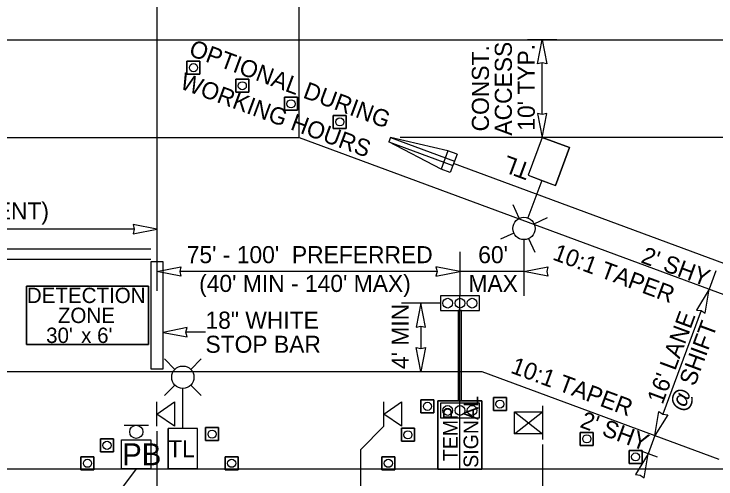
# Model space of a CAD drawing. Extents: x 99976 to 100136, y 99905 to 100011.
# Drawn here: x 100009.271 to 100012.15, y 100006.138 to 100008.045 of the extents above; entities that cross this region are included whole.
import ezdxf

# ---------------------------------------------------------------- set-up
doc = ezdxf.new("R2010")
doc.units = 0
for name, color, linetype in [('RD_ED_ShoulderPavedEdge', 7, 'Continuous'), ('RD_MK_LineEdgeWhite', 7, 'Continuous'), ('RD_MK_LineNoPass', 7, 'Continuous'), ('TR_WZ_BarrierTemp', 7, 'Continuous'), ('TR_WZ_PortableLightStandard', 7, 'Continuous'), ('TR_WZ_PortableSignMount5ftMinBlk-Wht', 7, 'Continuous'), ('TR_WZ_PortableSignMountBlk-Wht', 7, 'Continuous'), ('TR_WZ_ScaleTerminalEndSection', 7, 'Continuous'), ('TR_WZ_Sign', 7, 'Continuous'), ('TR_WZ_TempSignal', 7, 'Continuous'), ('TR_WZ_TrafficCone', 7, 'Continuous'), ('TR_WZ_WorkZoneDetails', 7, 'Continuous'), ('TR_WZ_WorkZoneTextCurrent', 7, 'Continuous')]:
    doc.layers.add(name, color=color, linetype=linetype)

msp = doc.modelspace()

# ---------------------------------------------------------------- linework, layer by layer
at = {"layer": 'RD_ED_ShoulderPavedEdge'}
for p, q in [((100000.1076, 100007.9393), (100015.45, 100007.9393)), ((100000.1076, 100006.1793), (100015.45, 100006.1793))]:
    msp.add_line(p, q, dxfattribs=at)
at = {"layer": 'RD_MK_LineEdgeWhite'}
for p, q in [((100000.1076, 100007.5393), (100010.4406, 100007.5393)), ((100010.4406, 100007.5393), (100012.9246, 100006.6193)), ((100000.1076, 100006.5793), (100011.1899, 100006.5793)), ((100011.1899, 100006.5793), (100012.1619, 100006.2193))]:
    msp.add_line(p, q, dxfattribs=at)
at = {"layer": 'RD_MK_LineNoPass'}
for p, q in [((100006.4076, 100007.0826), (100009.8326, 100007.0826)), ((100006.4076, 100007.0393), (100009.8326, 100007.0393))]:
    msp.add_line(p, q, dxfattribs=at)
at = {"layer": 'TR_WZ_BarrierTemp'}
msp.add_line((100012.9895, 100006.7232), (100011.074, 100007.4327), dxfattribs=at)
at = {"layer": 'TR_WZ_PortableLightStandard'}
for p, q in [((100011.4367, 100007.5393), (100011.3791, 100007.3837)), ((100011.4367, 100007.5393), (100011.3791, 100007.3837)), ((100011.4367, 100007.5393), (100011.5492, 100007.4976)), ((100011.5492, 100007.4976), (100011.4916, 100007.342)), ((100011.4916, 100007.342), (100011.5492, 100007.4976)), ((100011.3791, 100007.3837), (100011.4916, 100007.342)), ((100011.4353, 100007.3628), (100011.3782, 100007.2087)), ((100011.3432, 100007.2073), (100011.3178, 100007.2626)), ((100011.4039, 100007.1848), (100011.4593, 100007.2103)), ((100011.3207, 100007.1467), (100011.2655, 100007.1212)), ((100011.3815, 100007.1242), (100011.4069, 100007.0688)), ((100009.9312, 100006.5878), (100009.8881, 100006.6309)), ((100009.996, 100006.5878), (100010.0389, 100006.6309)), ((100009.9312, 100006.5231), (100009.8881, 100006.48)), ((100009.9636, 100006.3453), (100009.9636, 100006.5097)), ((100009.996, 100006.5231), (100010.0389, 100006.48)), ((100009.9036, 100006.1793), (100009.9036, 100006.3453)), ((100010.0236, 100006.3453), (100009.9036, 100006.3453)), ((100009.9036, 100006.3453), (100009.9036, 100006.1793)), ((100010.0236, 100006.1793), (100010.0236, 100006.3453)), ((100010.0236, 100006.1793), (100010.0236, 100006.3453)), ((100010.0236, 100006.1793), (100009.9036, 100006.1793))]:
    msp.add_line(p, q, dxfattribs=at)
for points in [[(100011.5492, 100007.4976), (100011.493, 100007.5185), (100011.4367, 100007.5393)], [(100011.3791, 100007.3837), (100011.4353, 100007.3628), (100011.4916, 100007.342)], [(100010.0236, 100006.3453), (100009.9636, 100006.3453), (100009.9036, 100006.3453)], [(100009.9036, 100006.1793), (100009.9636, 100006.1793), (100010.0236, 100006.1793)]]:
    msp.add_lwpolyline(points, dxfattribs=at)
for centre in [(100011.3623, 100007.1657), (100011.3623, 100007.1657), (100009.9635, 100006.5555), (100009.9635, 100006.5555)]:
    msp.add_circle(centre, 0.0457, dxfattribs=at)
at = {"layer": 'TR_WZ_PortableSignMount5ftMinBlk-Wht'}
for p, q in [((100011.4384, 100006.4376), (100011.4384, 100006.2997)), ((100011.3233, 100006.3238), (100011.4384, 100006.4134)), ((100011.3233, 100006.4134), (100011.4384, 100006.3238)), ((100011.3807, 100006.3685), (100011.3807, 100006.3685)), ((100011.3808, 100006.3686), (100011.3808, 100006.3686))]:
    msp.add_line(p, q, dxfattribs=at)
msp.add_lwpolyline([(100011.3233, 100006.3238), (100011.3233, 100006.4134), (100011.4384, 100006.4134), (100011.4384, 100006.3238)], close=True, dxfattribs=at)
at = {"layer": 'TR_WZ_PortableSignMountBlk-Wht'}
for p, q in [((100009.8576, 100006.3547), (100009.8576, 100006.4547)), ((100010.7884, 100006.3547), (100010.7884, 100006.4547))]:
    msp.add_line(p, q, dxfattribs=at)
for points in [[(100009.8576, 100006.4046), (100009.9294, 100006.4547), (100009.9294, 100006.3547)], [(100010.7884, 100006.4046), (100010.8602, 100006.4547), (100010.8602, 100006.3547)]]:
    msp.add_lwpolyline(points, close=True, dxfattribs=at)
at = {"layer": 'TR_WZ_ScaleTerminalEndSection'}
for p, q in [((100010.8149, 100007.5393), (100010.8079, 100007.5206)), ((100010.8149, 100007.5393), (100011.0775, 100007.4421)), ((100011.0504, 100007.4841), (100010.8149, 100007.5393)), ((100010.8079, 100007.5206), (100011.0705, 100007.4233)), ((100011.0226, 100007.4091), (100010.8079, 100007.5206)), ((100011.0504, 100007.4841), (100011.0226, 100007.4091)), ((100011.0879, 100007.4702), (100011.0504, 100007.4841)), ((100011.0879, 100007.4702), (100011.0601, 100007.3952)), ((100011.0601, 100007.3952), (100011.0226, 100007.4091))]:
    msp.add_line(p, q, dxfattribs=at)
at = {"layer": 'TR_WZ_Sign'}
msp.add_line((100009.7226, 100006.3583), (100009.8226, 100006.3583), dxfattribs=at)
msp.add_circle((100009.7726, 100006.3313), 0.027, dxfattribs=at)
msp.add_circle((100009.7726, 100006.3313), 0.027, dxfattribs=at)
at = {"layer": 'TR_WZ_TempSignal'}
for p, q in [((100011.02, 100006.8893), (100011.02, 100006.8293)), ((100011.1798, 100006.8893), (100011.02, 100006.8893)), ((100011.0999, 100006.1789), (100011.0999, 100006.8893)), ((100011.1798, 100006.8293), (100011.1798, 100006.8893)), ((100011.02, 100006.8293), (100011.1798, 100006.8293)), ((100011.0932, 100006.8293), (100011.0932, 100006.4591)), ((100011.1065, 100006.8293), (100011.0932, 100006.8293)), ((100011.1065, 100006.4591), (100011.1065, 100006.8293)), ((100011.0098, 100006.1789), (100011.0098, 100006.4591)), ((100011.0098, 100006.4591), (100011.1899, 100006.4591)), ((100011.0932, 100006.4591), (100011.0098, 100006.4591)), ((100011.0098, 100006.4591), (100011.0098, 100006.1789)), ((100011.02, 100006.4491), (100011.02, 100006.3891)), ((100011.1798, 100006.4491), (100011.02, 100006.4491)), ((100011.0932, 100006.4591), (100011.1065, 100006.4591)), ((100011.1065, 100006.4591), (100011.0932, 100006.4591)), ((100011.1899, 100006.4591), (100011.1065, 100006.4591)), ((100011.1798, 100006.3891), (100011.1798, 100006.4491)), ((100011.1899, 100006.4591), (100011.1899, 100006.1789)), ((100011.1899, 100006.1789), (100011.1899, 100006.4591)), ((100011.02, 100006.3891), (100011.1798, 100006.3891)), ((100011.1899, 100006.1789), (100011.0098, 100006.1789)), ((100011.0098, 100006.1789), (100011.1899, 100006.1789))]:
    msp.add_line(p, q, dxfattribs=at)
for points in [[(100011.1798, 100006.8293), (100011.1798, 100006.8893), (100011.02, 100006.8893), (100011.02, 100006.8293), (100011.1798, 100006.8293)], [(100011.1798, 100006.3891), (100011.1798, 100006.4491), (100011.02, 100006.4491), (100011.02, 100006.3891), (100011.1798, 100006.3891)]]:
    msp.add_lwpolyline(points, dxfattribs=at)
msp.add_lwpolyline([(100009.7126, 100006.2993), (100009.8326, 100006.2993), (100009.8326, 100006.1793), (100009.7126, 100006.1793)], close=True, dxfattribs=at)
msp.add_lwpolyline([(100009.7126, 100006.2993), (100009.8326, 100006.2993), (100009.8326, 100006.1793), (100009.7126, 100006.1793)], close=True, dxfattribs=at)
for centre in [(100011.0499, 100006.8593), (100011.0499, 100006.8593), (100011.0999, 100006.8593), (100011.0999, 100006.8593), (100011.1498, 100006.8593), (100011.1498, 100006.8593), (100011.0499, 100006.4191), (100011.0499, 100006.4191), (100011.0999, 100006.4191), (100011.0999, 100006.4191), (100011.1498, 100006.4191), (100011.1498, 100006.4191)]:
    msp.add_circle(centre, 0.02, dxfattribs=at)
at = {"layer": 'TR_WZ_TrafficCone'}
for points in [[(100010.0339, 100007.8518), (100009.9805, 100007.8518), (100009.9805, 100007.7984), (100010.0339, 100007.7984), (100010.0339, 100007.8518)], [(100010.0339, 100007.7984), (100009.9805, 100007.7984), (100009.9805, 100007.8518), (100010.0339, 100007.8518), (100010.0339, 100007.7984)], [(100010.2339, 100007.7777), (100010.1805, 100007.7777), (100010.1805, 100007.7244), (100010.2339, 100007.7244), (100010.2339, 100007.7777)], [(100010.2339, 100007.7244), (100010.1805, 100007.7244), (100010.1805, 100007.7777), (100010.2339, 100007.7777), (100010.2339, 100007.7244)], [(100010.4339, 100007.7036), (100010.3805, 100007.7036), (100010.3805, 100007.6503), (100010.4339, 100007.6503), (100010.4339, 100007.7036)], [(100010.4339, 100007.6503), (100010.3805, 100007.6503), (100010.3805, 100007.7036), (100010.4339, 100007.7036), (100010.4339, 100007.6503)], [(100010.6339, 100007.6295), (100010.5805, 100007.6295), (100010.5805, 100007.5762), (100010.6339, 100007.5762), (100010.6339, 100007.6295)], [(100010.6339, 100007.5762), (100010.5805, 100007.5762), (100010.5805, 100007.6295), (100010.6339, 100007.6295), (100010.6339, 100007.5762)], [(100011.237, 100006.472), (100011.2903, 100006.472), (100011.2903, 100006.4187), (100011.237, 100006.4187), (100011.237, 100006.472)], [(100011.237, 100006.4187), (100011.2903, 100006.4187), (100011.2903, 100006.472), (100011.237, 100006.472), (100011.237, 100006.4187)], [(100010.9931, 100006.4626), (100010.9398, 100006.4626), (100010.9398, 100006.4093), (100010.9931, 100006.4093), (100010.9931, 100006.4626)], [(100010.9931, 100006.4093), (100010.9398, 100006.4093), (100010.9398, 100006.4626), (100010.9931, 100006.4626), (100010.9931, 100006.4093)], [(100010.1101, 100006.3486), (100010.0568, 100006.3486), (100010.0568, 100006.2953), (100010.1101, 100006.2953), (100010.1101, 100006.3486)], [(100010.1101, 100006.2953), (100010.0568, 100006.2953), (100010.0568, 100006.3486), (100010.1101, 100006.3486), (100010.1101, 100006.2953)], [(100010.8599, 100006.346), (100010.9132, 100006.346), (100010.9132, 100006.2926), (100010.8599, 100006.2926), (100010.8599, 100006.346)], [(100010.8599, 100006.2926), (100010.9132, 100006.2926), (100010.9132, 100006.346), (100010.8599, 100006.346), (100010.8599, 100006.2926)], [(100011.5933, 100006.3294), (100011.6466, 100006.3294), (100011.6466, 100006.2761), (100011.5933, 100006.2761), (100011.5933, 100006.3294)], [(100011.5933, 100006.2761), (100011.6466, 100006.2761), (100011.6466, 100006.3294), (100011.5933, 100006.3294), (100011.5933, 100006.2761)], [(100009.6259, 100006.3026), (100009.6792, 100006.3026), (100009.6792, 100006.2493), (100009.6259, 100006.2493), (100009.6259, 100006.3026)], [(100009.6259, 100006.2493), (100009.6792, 100006.2493), (100009.6792, 100006.3026), (100009.6259, 100006.3026), (100009.6259, 100006.2493)], [(100011.7933, 100006.2553), (100011.8466, 100006.2553), (100011.8466, 100006.202), (100011.7933, 100006.202), (100011.7933, 100006.2553)], [(100011.7933, 100006.202), (100011.8466, 100006.202), (100011.8466, 100006.2553), (100011.7933, 100006.2553), (100011.7933, 100006.202)], [(100009.5459, 100006.2293), (100009.5992, 100006.2293), (100009.5992, 100006.176), (100009.5459, 100006.176), (100009.5459, 100006.2293)], [(100009.5459, 100006.176), (100009.5992, 100006.176), (100009.5992, 100006.2293), (100009.5459, 100006.2293), (100009.5459, 100006.176)], [(100010.1901, 100006.2293), (100010.1368, 100006.2293), (100010.1368, 100006.176), (100010.1901, 100006.176), (100010.1901, 100006.2293)], [(100010.1901, 100006.176), (100010.1368, 100006.176), (100010.1368, 100006.2293), (100010.1901, 100006.2293), (100010.1901, 100006.176)], [(100010.7799, 100006.2293), (100010.8332, 100006.2293), (100010.8332, 100006.176), (100010.7799, 100006.176), (100010.7799, 100006.2293)], [(100010.7799, 100006.176), (100010.8332, 100006.176), (100010.8332, 100006.2293), (100010.7799, 100006.2293), (100010.7799, 100006.176)]]:
    msp.add_lwpolyline(points, dxfattribs=at)
for centre in [(100010.0072, 100007.8251), (100010.2072, 100007.751), (100010.4072, 100007.677), (100010.6072, 100007.6029), (100010.9665, 100006.436), (100011.2637, 100006.4453), (100010.0835, 100006.3219), (100010.8865, 100006.3193), (100011.62, 100006.3027), (100009.6526, 100006.276), (100011.82, 100006.2287), (100009.5726, 100006.2026), (100010.1635, 100006.2026), (100010.8065, 100006.2026)]:
    msp.add_circle(centre, 0.0167, dxfattribs=at)
at = {"layer": 'TR_WZ_WorkZoneDetails'}
for p, q in [((100009.8576, 100008.2793), (100009.8576, 100006.9093)), ((100010.4406, 100007.5393), (100010.4406, 100008.2793)), ((100011.4967, 100007.9393), (100011.3767, 100007.9393)), ((100011.4367, 100007.633), (100011.4367, 100007.8456)), ((100012.7386, 100007.5393), (100010.8549, 100007.5393)), ((100009.7638, 100007.1626), (100006.5013, 100007.1626)), ((100011.3623, 100007.12), (100011.3623, 100006.8893)), ((100011.0999, 100007.0693), (100011.0999, 100006.8893)), ((100011.0061, 100006.9893), (100009.9513, 100006.9893)), ((100011.3623, 100006.9893), (100011.0999, 100006.9893)), ((100012.1497, 100006.9916), (100012.1219, 100006.9166)), ((100011.02, 100006.8593), (100010.86, 100006.8593)), ((100012.0894, 100006.8287), (100011.9322, 100006.4043)), ((100010.94, 100006.7656), (100010.94, 100006.673)), ((100010.0563, 100006.7401), (100009.9763, 100006.7401)), ((100009.8576, 100006.3347), (100009.8576, 100005.8393)), ((100010.7884, 100006.3547), (100010.6914, 100006.2577)), ((100011.8996, 100006.3164), (100011.8718, 100006.2414)), ((100011.4384, 100006.2797), (100011.4384, 100005.8393)), ((100010.6914, 100006.2577), (100010.6914, 100005.8393)), ((100011.9094, 100006.2275), (100011.8322, 100006.2561)), ((100009.7726, 100006.1793), (100009.7126, 100006.0993))]:
    msp.add_line(p, q, dxfattribs=at)
for points in [[(100011.4367, 100007.9393), (100011.456, 100007.841), (100011.4367, 100007.8456), (100011.4174, 100007.841)], [(100011.4367, 100007.5393), (100011.456, 100007.6376), (100011.4367, 100007.633), (100011.4174, 100007.6376)], [(100009.8576, 100007.1626), (100009.7593, 100007.1819), (100009.7638, 100007.1626), (100009.7593, 100007.1434)], [(100009.8576, 100006.9893), (100009.9558, 100007.0085), (100009.9513, 100006.9893), (100009.9558, 100006.97)], [(100011.0999, 100006.9893), (100011.0016, 100007.0085), (100011.0061, 100006.9893), (100011.0016, 100006.97)], [(100011.3623, 100006.9893), (100011.4606, 100007.0085), (100011.4561, 100006.9893), (100011.4606, 100006.97)], [(100012.1219, 100006.9166), (100012.0697, 100006.8311), (100012.0894, 100006.8287), (100012.1058, 100006.8177)], [(100010.94, 100006.8593), (100010.9207, 100006.761), (100010.94, 100006.7656), (100010.9593, 100006.761)], [(100009.8826, 100006.7393), (100009.981, 100006.7209), (100009.9763, 100006.7401), (100009.9807, 100006.7594)], [(100010.94, 100006.5793), (100010.9207, 100006.6776), (100010.94, 100006.673), (100010.9593, 100006.6776)], [(100011.8996, 100006.3164), (100011.9157, 100006.4153), (100011.9322, 100006.4043), (100011.9518, 100006.4019)], [(100011.8718, 100006.2414), (100011.8196, 100006.156), (100011.8393, 100006.1535), (100011.8558, 100006.1426)]]:
    msp.add_lwpolyline(points, close=True, dxfattribs=at)
for points in [[(100009.8326, 100006.5893), (100009.8826, 100006.5893), (100009.8826, 100007.0293), (100009.8326, 100007.0293), (100009.8326, 100006.5893)], [(100009.8326, 100006.5893), (100009.8826, 100006.5893), (100009.8826, 100007.0293), (100009.8326, 100007.0293), (100009.8326, 100006.5893)], [(100009.3226, 100006.9293), (100009.8226, 100006.9293), (100009.8226, 100006.6893), (100009.3226, 100006.6893), (100009.3226, 100006.9293)], [(100009.3226, 100006.6893), (100009.8226, 100006.6893), (100009.8226, 100006.9293), (100009.3226, 100006.9293), (100009.3226, 100006.6893)]]:
    msp.add_lwpolyline(points, dxfattribs=at)

# ---------------------------------------------------------------- texts
at = {"layer": 'TR_WZ_PortableLightStandard'}
msp.add_text('TL', height=0.07, rotation=159.6769, dxfattribs=at).set_placement((100011.3958, 100007.4287))
msp.add_text('TL', height=0.07, dxfattribs=at).set_placement((100009.9034, 100006.2273))
at = {"layer": 'TR_WZ_TempSignal'}
for s, p in [('SIGNAL', (100011.1748, 100006.184)), ('TEMP', (100011.0908, 100006.2111))]:
    msp.add_text(s, height=0.06, rotation=90, dxfattribs=at).set_placement(p)
msp.add_text('PB', height=0.09, dxfattribs=at).set_placement((100009.7148, 100006.1943))
at = {"layer": 'TR_WZ_WorkZoneDetails'}
for s, p in [('DETECTION', (100009.3239, 100006.8597)), ('ZONE', (100009.4511, 100006.7778)), ("30'", (100009.4029, 100006.6959)), ("x 6'", (100009.5465, 100006.6959))]:
    msp.add_text(s, height=0.063, dxfattribs=at).set_placement(p)
at = {"layer": 'TR_WZ_WorkZoneTextCurrent'}
for s, rotation, p in [('OPTIONAL DURING', 339.6769, (100009.984, 100007.8768)), ('ACCESS', 90, (100011.3127, 100007.5465)), ("10' TYP.", 90, (100011.4067, 100007.5666)), ('CONST.', 90, (100011.2187, 100007.5637)), ('WORKING HOURS', 339.6769, (100009.9472, 100007.7411)), ("75' - 100'  PREFERRED", 360, (100009.9795, 100007.0233)), ("60'", 360, (100011.1748, 100007.0233)), ('10:1 TAPER', 339.6769, (100011.4758, 100007.0392)), ("2' SHY", 339.6769, (100011.838, 100007.0271)), ("(40' MIN - 140' MAX)", 360, (100010.0303, 100006.9053)), ('MAX', 360, (100011.1346, 100006.9053)), ("4' MIN", 90, (100010.89, 100006.5891)), ("16' LANE", 69.6769, (100011.9308, 100006.4408)), ('SHIFT', 69.6769, (100012.063, 100006.5156)), ('10:1 TAPER', 339.6769, (100011.3038, 100006.5747)), ('@', 69.6769, (100012.023, 100006.4077)), ("2' SHY", 339.6769, (100011.5879, 100006.3519))]:
    msp.add_text(s, height=0.07, rotation=rotation, dxfattribs=at).set_placement(p)
for s, p in [('(SEE NOTE 12, WITHIN EXISTING PASSING ZONES IF PRESENT)', (100006.5333, 100007.2026)), ('18" WHITE', (100010.0563, 100006.7545)), ('STOP BAR', (100010.0563, 100006.6557))]:
    msp.add_text(s, height=0.07, dxfattribs=at).set_placement(p)

doc.saveas('drawing.dxf')
